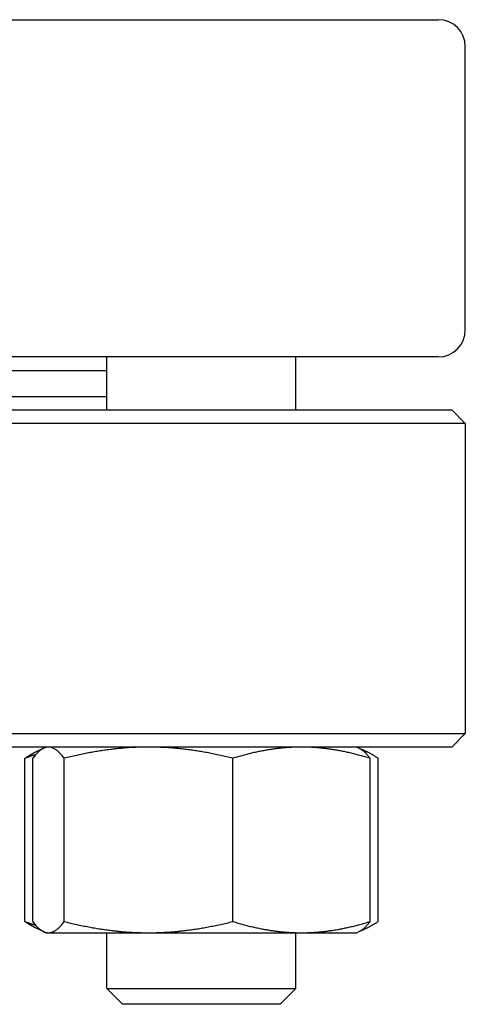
# Model space of a CAD drawing. Header units: inches. Extents: x 24 to 1128, y -94 to 748.
# Tile 490 of 546: x 613.85 to 615.92, y 565.94 to 570.49. Entities that reach past the tile are written whole.
import ezdxf

# ---------------------------------------------------------------- set-up
doc = ezdxf.new("R2010")
doc.units = ezdxf.units.IN
doc.header["$LTSCALE"] = 32
doc.header["$MEASUREMENT"] = 0
doc.layers.add('Visible (ANSI)', color=7, linetype='Continuous', lineweight=30)

msp = doc.modelspace()

# ---------------------------------------------------------------- linework, layer by layer
at = {"layer": 'Visible (ANSI)'}
for p, q in [((601.04029, 570.49141), (615.79029, 570.49141)), ((615.91529, 569.05641), (615.91529, 570.36641)), ((615.79029, 568.93141), (601.04029, 568.93141)), ((614.25631, 568.68641), (614.25631, 568.93141)), ((615.13131, 568.68641), (615.13131, 568.93141)), ((614.25631, 568.86641), (613.44899, 568.86641)), ((614.25631, 568.74641), (613.44899, 568.74641)), ((600.97779, 568.68641), (615.85279, 568.68641)), ((615.85279, 568.68641), (615.91529, 568.62391)), ((615.91529, 568.62391), (600.91529, 568.62391)), ((615.91529, 568.62391), (615.91529, 567.18891)), ((600.91529, 567.18891), (615.91529, 567.18891)), ((615.85279, 567.12641), (615.91529, 567.18891)), ((615.85279, 567.12641), (600.97779, 567.12641)), ((613.96355, 567.12116), (613.92902, 567.10506)), ((613.97481, 567.12641), (613.96355, 567.12116)), ((615.41281, 567.12641), (615.42407, 567.12116)), ((615.42407, 567.12116), (615.4586, 567.10506)), ((613.87638, 566.31928), (613.87638, 567.07454)), ((613.91328, 566.31928), (613.91328, 567.07454)), ((614.0585, 566.31928), (614.0585, 567.07454)), ((614.83903, 566.31928), (614.83903, 567.07454)), ((615.47433, 566.31928), (615.47433, 567.07454)), ((615.51124, 566.31928), (615.51124, 567.07454)), ((613.96355, 566.27266), (613.92902, 566.28876)), ((615.42407, 566.27266), (615.4586, 566.28876)), ((613.97481, 566.26741), (613.96355, 566.27266)), ((613.97481, 566.26741), (613.98589, 566.26741)), ((613.98589, 566.26741), (614.44877, 566.26741)), ((614.25631, 566.00933), (614.25631, 566.26741)), ((614.44877, 566.26741), (615.15668, 566.26741)), ((615.13131, 566.00933), (615.13131, 566.26741)), ((615.15668, 566.26741), (615.41281, 566.26741)), ((615.41281, 566.26741), (615.42407, 566.27266)), ((614.25631, 566.00933), (615.13131, 566.00933)), ((614.32923, 565.93641), (614.25631, 566.00933)), ((615.05839, 565.93641), (615.13131, 566.00933)), ((615.05839, 565.93641), (614.32923, 565.93641))]:
    msp.add_line(p, q, dxfattribs=at)
for centre, start, end in [((615.79029, 570.36641), 0, 90), ((615.79029, 569.05641), 270, 0)]:
    msp.add_arc(centre, 0.125, start, end, dxfattribs=at)
for points, weights in [([(613.87638, 567.07454), (613.90378, 567.09329), (613.92902, 567.10506)], [1, 1.01339325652, 1.01733426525]), ([(613.98589, 567.12641), (613.9522, 567.12641), (613.91328, 567.07454)], [1, 1.0379548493, 1]), ([(614.0585, 567.07454), (614.01959, 567.12641), (613.98589, 567.12641)], [1, 1.0379548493, 1]), ([(614.44877, 567.12641), (614.26764, 567.12641), (614.0585, 567.07454)], [1, 1.0379548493, 1]), ([(614.83903, 567.07454), (614.62989, 567.12641), (614.44877, 567.12641)], [1, 1.0379548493, 1]), ([(615.15668, 567.12641), (615.00926, 567.12641), (614.83903, 567.07454)], [1, 1.0379548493, 1]), ([(615.47433, 567.07454), (615.3041, 567.12641), (615.15668, 567.12641)], [1, 1.0379548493, 1]), ([(615.42407, 567.12116), (615.44759, 567.11019), (615.47433, 567.07454)], [1.01653872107, 1.02578038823, 1]), ([(615.51124, 567.07454), (615.47126, 567.10189), (615.43542, 567.11458)], [1, 1.01965956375, 1.01895290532]), ([(613.92705, 567.09153), (613.90228, 567.08392), (613.87638, 567.07454)], [1.01098059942, 1.00665836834, 1]), ([(613.92902, 566.28876), (613.90378, 566.30053), (613.87638, 566.31928)], [1.01733426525, 1.01339325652, 1]), ([(613.87638, 566.31928), (613.90228, 566.30989), (613.92705, 566.30229)], [1, 1.00665836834, 1.01098059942]), ([(613.91328, 566.31928), (613.9522, 566.26741), (613.98589, 566.26741)], [1, 1.0379548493, 1]), ([(613.98589, 566.26741), (614.01959, 566.26741), (614.0585, 566.31928)], [1, 1.0379548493, 1]), ([(614.0585, 566.31928), (614.26764, 566.26741), (614.44877, 566.26741)], [1, 1.0379548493, 1]), ([(614.44877, 566.26741), (614.62989, 566.26741), (614.83903, 566.31928)], [1, 1.0379548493, 1]), ([(614.83903, 566.31928), (615.00926, 566.26741), (615.15668, 566.26741)], [1, 1.0379548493, 1]), ([(615.15668, 566.26741), (615.3041, 566.26741), (615.47433, 566.31928)], [1, 1.0379548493, 1]), ([(615.47433, 566.31928), (615.44759, 566.28363), (615.42407, 566.27266)], [1, 1.02578038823, 1.01653872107]), ([(615.43542, 566.27924), (615.47126, 566.29193), (615.51124, 566.31928)], [1.01895290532, 1.01965956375, 1])]:
    msp.add_rational_spline(points, weights, degree=2, dxfattribs=at)

doc.saveas('drawing.dxf')
